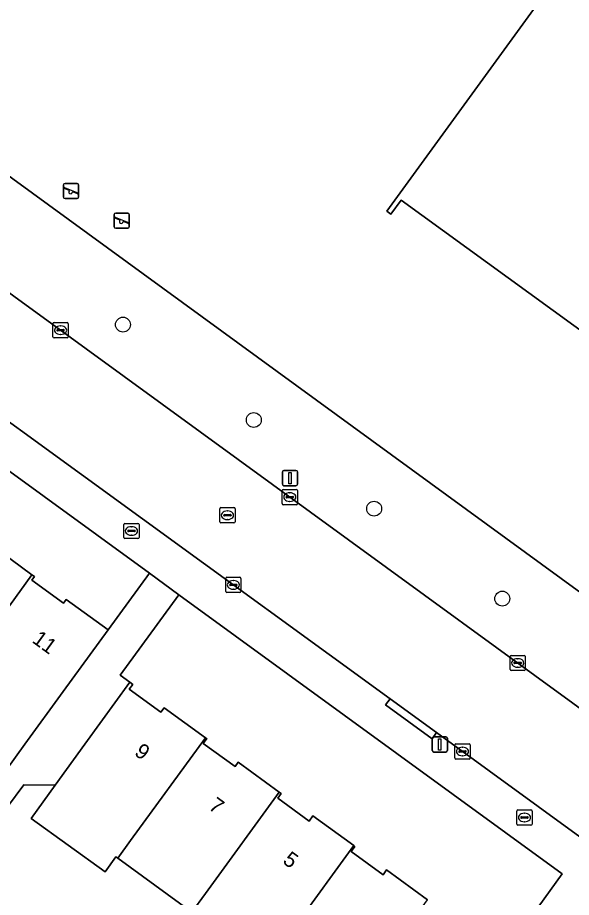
# Model space of a CAD drawing. Extents: x 159674 to 160531, y 382172 to 382904.
# Drawn here: x 160074.9 to 160111.2, y 382380.6 to 382438.2 of the extents above; entities that cross this region are included whole.
import ezdxf

# ---------------------------------------------------------------- set-up
doc = ezdxf.new("R2010")
doc.units = 0
for name, color, linetype in [('IMGEO_Boom', 7, 'Continuous'), ('IMGEO_Brandkraan', 7, 'Continuous'), ('IMGEO_Erf', 7, 'Continuous'), ('IMGEO_Kolk', 7, 'Continuous'), ('IMGEO_Lichtmast', 7, 'Continuous'), ('IMGEO_Pand', 7, 'Continuous'), ('IMGEO_Pand_nummerreeks', 7, 'Continuous'), ('IMGEO_Rijbaan_lokaal_open', 7, 'Continuous'), ('IMGEO_Rioolput', 7, 'Continuous'), ('IMGEO_Speelvoorziening', 7, 'Continuous'), ('IMGEO_Voetpad_open', 7, 'Continuous')]:
    doc.layers.add(name, color=color, linetype=linetype)

msp = doc.modelspace()

# ---------------------------------------------------------------- linework, layer by layer
at = {"layer": 'IMGEO_Boom'}
for centre in [(160081.803, 382418.095), (160090.37, 382411.849), (160098.249, 382406.043), (160106.636, 382400.152)]:
    msp.add_circle(centre, 0.489, dxfattribs=at)
at = {"layer": 'IMGEO_Brandkraan'}
for p, q in [((160081.856, 382404.156), (160081.856, 382405.008)), ((160081.931, 382405.082), (160082.783, 382405.082)), ((160082.344, 382404.862), (160082.369, 382404.862)), ((160082.857, 382405.008), (160082.857, 382404.156)), ((160082.115, 382404.576), (160082.115, 382404.588)), ((160082.553, 382404.539), (160082.155, 382404.539)), ((160082.158, 382404.625), (160082.556, 382404.625)), ((160082.367, 382404.302), (160082.342, 382404.302)), ((160082.599, 382404.588), (160082.599, 382404.576)), ((160082.783, 382404.082), (160081.931, 382404.082)), ((160107.59, 382385.393), (160107.59, 382386.245)), ((160107.665, 382386.319), (160108.517, 382386.319)), ((160107.849, 382385.813), (160107.849, 382385.825)), ((160108.287, 382385.776), (160107.889, 382385.776)), ((160107.892, 382385.862), (160108.29, 382385.862)), ((160108.078, 382386.099), (160108.103, 382386.099)), ((160108.333, 382385.825), (160108.333, 382385.813)), ((160108.591, 382386.245), (160108.591, 382385.393)), ((160108.517, 382385.319), (160107.665, 382385.319)), ((160108.101, 382385.539), (160108.076, 382385.539))]:
    msp.add_line(p, q, dxfattribs=at)
for points in [[(160081.856, 382404.156), (160081.856, 382405.008)], [(160081.931, 382405.082), (160082.783, 382405.082)], [(160082.857, 382405.008), (160082.857, 382404.156)], [(160082.783, 382404.082), (160081.931, 382404.082)], [(160107.59, 382385.393), (160107.59, 382386.245)], [(160107.665, 382386.319), (160108.517, 382386.319)], [(160108.591, 382386.245), (160108.591, 382385.393)], [(160108.517, 382385.319), (160107.665, 382385.319)]]:
    msp.add_lwpolyline(points, dxfattribs=at)
for centre, radius, start, end in [((160081.933, 382405.006), 0.0765, 91.55205, 178.44795), ((160081.933, 382405.006), 0.0765, 91.55205, 178.44795), ((160082.781, 382405.006), 0.0765, 1.55205, 88.44795), ((160082.781, 382405.006), 0.0765, 1.55205, 88.44795), ((160082.155, 382404.585), 0.0403, 85.87752, 175.75265), ((160082.152, 382404.575), 0.0366, 178.93798, 274.71019), ((160082.556, 382404.582), 0.043, 264.86636, 352.45326), ((160082.56, 382404.587), 0.0386, 1.73085, 96.63898), ((160081.933, 382404.158), 0.0765, 181.55205, 268.44795), ((160081.933, 382404.158), 0.0765, 181.55205, 268.44795), ((160082.781, 382404.158), 0.0765, 271.55205, 358.44795), ((160082.781, 382404.158), 0.0765, 271.55205, 358.44795), ((160107.667, 382386.243), 0.0765, 91.55205, 178.44795), ((160107.667, 382386.243), 0.0765, 91.55205, 178.44795), ((160107.889, 382385.822), 0.0403, 85.87752, 175.75265), ((160107.886, 382385.812), 0.0366, 178.93798, 274.71019), ((160108.29, 382385.819), 0.043, 264.86636, 352.45326), ((160108.294, 382385.824), 0.0386, 1.73085, 96.63898), ((160108.515, 382386.243), 0.0765, 1.55205, 88.44795), ((160108.515, 382386.243), 0.0765, 1.55205, 88.44795), ((160107.667, 382385.395), 0.0765, 181.55205, 268.44795), ((160107.667, 382385.395), 0.0765, 181.55205, 268.44795), ((160108.515, 382385.395), 0.0765, 271.55205, 358.44795), ((160108.515, 382385.395), 0.0765, 271.55205, 358.44795)]:
    msp.add_arc(centre, radius, start, end, dxfattribs=at)
for centre, major_axis, ratio, start_param, end_param in [((160082.343, 382404.582), (-0.387, 0.002), 0.722429, 4.712389, 7.853982), ((160082.368, 382404.582), (-0.39, 0.002), 0.717154, 1.570796, 4.712389), ((160108.077, 382385.819), (-0.387, 0.002), 0.722429, 4.712389, 7.853982), ((160108.102, 382385.819), (-0.39, 0.002), 0.717154, 1.570796, 4.712389)]:
    msp.add_ellipse(centre, major_axis=major_axis, ratio=ratio, start_param=start_param, end_param=end_param, dxfattribs=at)
at = {"layer": 'IMGEO_Erf'}
for points in [[(160095.853, 382488.776), (160093.109, 382485.042), (160086.78, 382476.254), (160084.42, 382472.917), (160083.291, 382471.347), (160082.163, 382469.777), (160081.035, 382468.207), (160079.906, 382466.638), (160078.778, 382465.068), (160077.649, 382463.498), (160076.521, 382461.928), (160075.392, 382460.359), (160074.264, 382458.789), (160073.136, 382457.219), (160072.007, 382455.649), (160068.6, 382451.01), (160062.271, 382442.237), (160059.604, 382438.555), (160125.462, 382390.566)], [(160136.317, 382443.627), (160150.083, 382433.637), (160149.925, 382433.419), (160148.987, 382434.099), (160139.829, 382421.48), (160138.814, 382422.216), (160136.697, 382419.3), (160137.776, 382418.517), (160127.72, 382404.66), (160127.519, 382404.805), (160128.233, 382405.79), (160115.542, 382415), (160116.31, 382416.057), (160113.45, 382418.133), (160112.674, 382417.064), (160100.019, 382426.248), (160099.35, 382425.327), (160099.082, 382425.521), (160110.426, 382441.152)], [(160073.194, 382403.648), (160075.846, 382401.717), (160076.013, 382401.596), (160075.84, 382401.359), (160077.906, 382399.854), (160078.087, 382400.103), (160080.833, 382398.104), (160083.531, 382401.81), (160034.768, 382437.312)], [(160106.732, 382376.818), (160110.564, 382382.129), (160085.455, 382400.41), (160081.616, 382395.136), (160082.253, 382394.673), (160082.447, 382394.532), (160082.215, 382394.214), (160084.281, 382392.709), (160084.5, 382393.009), (160087.212, 382391.035), (160087.285, 382390.982), (160087.061, 382390.674), (160089.139, 382389.161), (160089.342, 382389.44), (160092.04, 382387.476), (160092.166, 382387.384), (160091.947, 382387.082), (160093.997, 382385.589), (160094.239, 382385.922), (160096.913, 382383.975), (160096.985, 382383.923), (160096.743, 382383.591), (160098.831, 382382.071), (160099.057, 382382.382), (160101.747, 382380.423)], [(160086.306, 382379.615), (160081.456, 382383.146), (160081.336, 382383.233), (160080.633, 382382.26), (160075.791, 382385.756), (160077.362, 382387.932), (160075.306, 382387.949), (160069.951, 382380.751)]]:
    msp.add_lwpolyline(points, dxfattribs=at)
at = {"layer": 'IMGEO_Kolk'}
for p, q in [((160077.218, 382417.304), (160077.218, 382418.156)), ((160077.293, 382418.23), (160078.145, 382418.23)), ((160078.219, 382418.156), (160078.219, 382417.304)), ((160077.477, 382417.724), (160077.477, 382417.736)), ((160077.915, 382417.687), (160077.517, 382417.687)), ((160077.52, 382417.773), (160077.918, 382417.773)), ((160077.706, 382418.01), (160077.731, 382418.01)), ((160077.961, 382417.736), (160077.961, 382417.724)), ((160078.145, 382417.23), (160077.293, 382417.23)), ((160077.729, 382417.45), (160077.704, 382417.45)), ((160092.225, 382406.377), (160092.225, 382407.229)), ((160092.3, 382407.303), (160093.152, 382407.303)), ((160093.226, 382407.229), (160093.226, 382406.377)), ((160092.484, 382406.797), (160092.484, 382406.809)), ((160092.922, 382406.76), (160092.524, 382406.76)), ((160092.527, 382406.846), (160092.925, 382406.846)), ((160092.736, 382406.523), (160092.711, 382406.523)), ((160092.713, 382407.083), (160092.738, 382407.083)), ((160092.968, 382406.809), (160092.968, 382406.797)), ((160093.152, 382406.303), (160092.3, 382406.303)), ((160088.528, 382400.626), (160088.528, 382401.478)), ((160088.603, 382401.552), (160089.455, 382401.552)), ((160089.016, 382401.332), (160089.041, 382401.332)), ((160089.529, 382401.478), (160089.529, 382400.626)), ((160088.787, 382401.046), (160088.787, 382401.058)), ((160089.225, 382401.009), (160088.827, 382401.009)), ((160088.83, 382401.095), (160089.228, 382401.095)), ((160089.039, 382400.772), (160089.014, 382400.772)), ((160089.271, 382401.058), (160089.271, 382401.046)), ((160089.455, 382400.552), (160088.603, 382400.552)), ((160107.146, 382395.512), (160107.146, 382396.364)), ((160107.221, 382396.438), (160108.073, 382396.438)), ((160107.634, 382396.218), (160107.659, 382396.218)), ((160108.147, 382396.364), (160108.147, 382395.512)), ((160107.405, 382395.932), (160107.405, 382395.944)), ((160107.843, 382395.895), (160107.445, 382395.895)), ((160107.448, 382395.981), (160107.846, 382395.981)), ((160107.657, 382395.658), (160107.632, 382395.658)), ((160107.889, 382395.944), (160107.889, 382395.932)), ((160108.073, 382395.438), (160107.221, 382395.438)), ((160103.532, 382389.716), (160103.532, 382390.568)), ((160103.607, 382390.642), (160104.459, 382390.642)), ((160104.02, 382390.422), (160104.045, 382390.422)), ((160104.533, 382390.568), (160104.533, 382389.716)), ((160103.791, 382390.136), (160103.791, 382390.148)), ((160104.229, 382390.099), (160103.831, 382390.099)), ((160103.834, 382390.185), (160104.232, 382390.185)), ((160104.043, 382389.862), (160104.018, 382389.862)), ((160104.275, 382390.148), (160104.275, 382390.136)), ((160104.459, 382389.642), (160103.607, 382389.642))]:
    msp.add_line(p, q, dxfattribs=at)
for points in [[(160077.218, 382417.304), (160077.218, 382418.156)], [(160077.293, 382418.23), (160078.145, 382418.23)], [(160078.219, 382418.156), (160078.219, 382417.304)], [(160078.145, 382417.23), (160077.293, 382417.23)], [(160092.225, 382406.377), (160092.225, 382407.229)], [(160092.3, 382407.303), (160093.152, 382407.303)], [(160093.226, 382407.229), (160093.226, 382406.377)], [(160093.152, 382406.303), (160092.3, 382406.303)], [(160088.528, 382400.626), (160088.528, 382401.478)], [(160088.603, 382401.552), (160089.455, 382401.552)], [(160089.529, 382401.478), (160089.529, 382400.626)], [(160089.455, 382400.552), (160088.603, 382400.552)], [(160107.146, 382395.512), (160107.146, 382396.364)], [(160107.221, 382396.438), (160108.073, 382396.438)], [(160108.147, 382396.364), (160108.147, 382395.512)], [(160108.073, 382395.438), (160107.221, 382395.438)], [(160103.532, 382389.716), (160103.532, 382390.568)], [(160103.607, 382390.642), (160104.459, 382390.642)], [(160104.533, 382390.568), (160104.533, 382389.716)], [(160104.459, 382389.642), (160103.607, 382389.642)]]:
    msp.add_lwpolyline(points, dxfattribs=at)
for centre, radius, start, end in [((160077.295, 382418.154), 0.0765, 91.55205, 178.44795), ((160077.295, 382418.154), 0.0765, 91.55205, 178.44795), ((160078.143, 382418.154), 0.0765, 1.55205, 88.44795), ((160078.143, 382418.154), 0.0765, 1.55205, 88.44795), ((160077.517, 382417.733), 0.0403, 85.87752, 175.75265), ((160077.514, 382417.723), 0.0366, 178.93798, 274.71019), ((160077.918, 382417.73), 0.043, 264.86636, 352.45326), ((160077.922, 382417.735), 0.0386, 1.73085, 96.63898), ((160077.295, 382417.306), 0.0765, 181.55205, 268.44795), ((160077.295, 382417.306), 0.0765, 181.55205, 268.44795), ((160078.143, 382417.306), 0.0765, 271.55205, 358.44795), ((160078.143, 382417.306), 0.0765, 271.55205, 358.44795), ((160092.302, 382407.227), 0.0765, 91.55205, 178.44795), ((160092.302, 382407.227), 0.0765, 91.55205, 178.44795), ((160093.15, 382407.227), 0.0765, 1.55205, 88.44795), ((160093.15, 382407.227), 0.0765, 1.55205, 88.44795), ((160092.524, 382406.806), 0.0403, 85.87752, 175.75265), ((160092.521, 382406.796), 0.0366, 178.93798, 274.71019), ((160092.925, 382406.803), 0.043, 264.86636, 352.45326), ((160092.929, 382406.808), 0.0386, 1.73085, 96.63898), ((160092.302, 382406.379), 0.0765, 181.55205, 268.44795), ((160092.302, 382406.379), 0.0765, 181.55205, 268.44795), ((160093.15, 382406.379), 0.0765, 271.55205, 358.44795), ((160093.15, 382406.379), 0.0765, 271.55205, 358.44795), ((160088.605, 382401.476), 0.0765, 91.55205, 178.44795), ((160088.605, 382401.476), 0.0765, 91.55205, 178.44795), ((160089.453, 382401.476), 0.0765, 1.55205, 88.44795), ((160089.453, 382401.476), 0.0765, 1.55205, 88.44795), ((160088.827, 382401.055), 0.0403, 85.87752, 175.75265), ((160088.824, 382401.045), 0.0366, 178.93798, 274.71019), ((160089.228, 382401.052), 0.043, 264.86636, 352.45326), ((160089.232, 382401.057), 0.0386, 1.73085, 96.63898), ((160088.605, 382400.628), 0.0765, 181.55205, 268.44795), ((160088.605, 382400.628), 0.0765, 181.55205, 268.44795), ((160089.453, 382400.628), 0.0765, 271.55205, 358.44795), ((160089.453, 382400.628), 0.0765, 271.55205, 358.44795), ((160107.223, 382396.362), 0.0765, 91.55205, 178.44795), ((160107.223, 382396.362), 0.0765, 91.55205, 178.44795), ((160108.071, 382396.362), 0.0765, 1.55205, 88.44795), ((160108.071, 382396.362), 0.0765, 1.55205, 88.44795), ((160107.445, 382395.941), 0.0403, 85.87752, 175.75265), ((160107.442, 382395.931), 0.0366, 178.93798, 274.71019), ((160107.846, 382395.938), 0.043, 264.86636, 352.45326), ((160107.85, 382395.943), 0.0386, 1.73085, 96.63898), ((160107.223, 382395.514), 0.0765, 181.55205, 268.44795), ((160107.223, 382395.514), 0.0765, 181.55205, 268.44795), ((160108.071, 382395.514), 0.0765, 271.55205, 358.44795), ((160108.071, 382395.514), 0.0765, 271.55205, 358.44795), ((160103.609, 382390.566), 0.0765, 91.55205, 178.44795), ((160103.609, 382390.566), 0.0765, 91.55205, 178.44795), ((160104.457, 382390.566), 0.0765, 1.55205, 88.44795), ((160104.457, 382390.566), 0.0765, 1.55205, 88.44795), ((160103.831, 382390.145), 0.0403, 85.87752, 175.75265), ((160103.828, 382390.135), 0.0366, 178.93798, 274.71019), ((160104.232, 382390.142), 0.043, 264.86636, 352.45326), ((160104.236, 382390.147), 0.0386, 1.73085, 96.63898), ((160103.609, 382389.718), 0.0765, 181.55205, 268.44795), ((160103.609, 382389.718), 0.0765, 181.55205, 268.44795), ((160104.457, 382389.718), 0.0765, 271.55205, 358.44795), ((160104.457, 382389.718), 0.0765, 271.55205, 358.44795)]:
    msp.add_arc(centre, radius, start, end, dxfattribs=at)
for centre, major_axis, ratio, start_param, end_param in [((160077.705, 382417.73), (-0.387, 0.002), 0.722429, 4.712389, 7.853982), ((160077.73, 382417.73), (-0.39, 0.002), 0.717154, 1.570796, 4.712389), ((160092.712, 382406.803), (-0.387, 0.002), 0.722429, 4.712389, 7.853982), ((160092.737, 382406.803), (-0.39, 0.002), 0.717154, 1.570796, 4.712389), ((160089.015, 382401.052), (-0.387, 0.002), 0.722429, 4.712389, 7.853982), ((160089.04, 382401.052), (-0.39, 0.002), 0.717154, 1.570796, 4.712389), ((160107.633, 382395.938), (-0.387, 0.002), 0.722429, 4.712389, 7.853982), ((160107.658, 382395.938), (-0.39, 0.002), 0.717154, 1.570796, 4.712389), ((160104.019, 382390.142), (-0.387, 0.002), 0.722429, 4.712389, 7.853982), ((160104.044, 382390.142), (-0.39, 0.002), 0.717154, 1.570796, 4.712389)]:
    msp.add_ellipse(centre, major_axis=major_axis, ratio=ratio, start_param=start_param, end_param=end_param, dxfattribs=at)
at = {"layer": 'IMGEO_Lichtmast'}
for p, q in [((160092.238, 382407.647), (160092.238, 382408.447)), ((160092.238, 382408.447), (160092.238, 382407.647)), ((160092.338, 382408.547), (160093.128, 382408.547)), ((160093.128, 382408.547), (160092.338, 382408.547)), ((160093.228, 382408.447), (160093.228, 382407.647)), ((160093.228, 382407.647), (160093.228, 382408.447)), ((160093.128, 382407.547), (160092.338, 382407.547)), ((160092.338, 382407.547), (160093.128, 382407.547)), ((160102.051, 382390.206), (160102.051, 382391.006)), ((160102.051, 382391.006), (160102.051, 382390.206)), ((160102.151, 382391.106), (160102.941, 382391.106)), ((160102.941, 382391.106), (160102.151, 382391.106)), ((160103.041, 382391.006), (160103.041, 382390.206)), ((160103.041, 382390.206), (160103.041, 382391.006)), ((160102.941, 382390.106), (160102.151, 382390.106)), ((160102.151, 382390.106), (160102.941, 382390.106))]:
    msp.add_line(p, q, dxfattribs=at)
for points in [[(160092.658, 382408.422), (160092.808, 382408.422), (160092.808, 382407.672), (160092.658, 382407.672), (160092.658, 382408.422)], [(160102.471, 382390.981), (160102.621, 382390.981), (160102.621, 382390.231), (160102.471, 382390.231), (160102.471, 382390.981)]]:
    msp.add_lwpolyline(points, dxfattribs=at)
for centre, start, end in [((160092.338, 382408.447), 90, 180), ((160092.338, 382408.447), 90, 180), ((160093.128, 382408.447), 0, 90), ((160093.128, 382408.447), 360, 90), ((160092.338, 382407.647), 180, 270), ((160092.338, 382407.647), 180, 270), ((160093.128, 382407.647), 270, 0), ((160093.128, 382407.647), 270, 0), ((160102.151, 382391.006), 90, 180), ((160102.151, 382391.006), 90, 180), ((160102.941, 382391.006), 0, 90), ((160102.941, 382391.006), 360, 90), ((160102.151, 382390.206), 180, 270), ((160102.151, 382390.206), 180, 270), ((160102.941, 382390.206), 270, 0), ((160102.941, 382390.206), 270, 0)]:
    msp.add_arc(centre, 0.1, start, end, dxfattribs=at)
at = {"layer": 'IMGEO_Pand'}
msp.add_lwpolyline([(160110.426, 382441.152), (160099.082, 382425.521), (160099.35, 382425.327), (160100.019, 382426.248), (160112.674, 382417.064), (160113.45, 382418.133), (160116.31, 382416.057), (160115.542, 382415), (160128.233, 382405.79), (160127.519, 382404.805), (160127.72, 382404.66), (160137.776, 382418.517), (160136.697, 382419.3), (160138.814, 382422.216), (160139.829, 382421.48), (160148.987, 382434.099), (160149.925, 382433.419), (160150.083, 382433.637), (160136.317, 382443.627)], dxfattribs=at)
for points in [[(160075.846, 382401.717), (160073.194, 382403.648), (160072.976, 382403.347), (160070.91, 382404.851), (160071.118, 382405.136), (160070.984, 382405.234), (160065.185, 382397.247), (160070.065, 382393.754)], [(160080.833, 382398.104), (160078.087, 382400.103), (160077.906, 382399.854), (160075.84, 382401.359), (160076.013, 382401.596), (160075.846, 382401.717), (160070.065, 382393.754), (160069.187, 382392.545), (160074.153, 382388.929), (160075.387, 382390.624), (160077.89, 382394.062)], [(160087.212, 382391.035), (160084.5, 382393.009), (160084.281, 382392.709), (160082.215, 382394.214), (160082.447, 382394.532), (160082.253, 382394.673), (160079.311, 382390.631), (160077.362, 382387.932), (160075.791, 382385.756), (160080.633, 382382.26), (160081.336, 382383.233), (160081.456, 382383.146), (160082.301, 382384.304)], [(160092.04, 382387.476), (160089.342, 382389.44), (160089.139, 382389.161), (160087.061, 382390.674), (160087.285, 382390.982), (160087.212, 382391.035), (160082.301, 382384.304), (160081.456, 382383.146), (160086.306, 382379.615), (160087.199, 382380.839)], [(160096.913, 382383.975), (160094.239, 382385.922), (160093.997, 382385.589), (160091.947, 382387.082), (160092.166, 382387.384), (160092.04, 382387.476), (160087.199, 382380.839), (160086.306, 382379.615), (160091.156, 382376.084), (160091.157, 382376.086), (160091.174, 382376.109), (160092.042, 382377.299), (160092.536, 382377.976), (160093.135, 382378.796)], [(160101.747, 382380.423), (160099.057, 382382.382), (160098.831, 382382.071), (160096.743, 382383.591), (160096.985, 382383.923), (160096.913, 382383.975), (160093.135, 382378.796), (160092.536, 382377.976), (160092.042, 382377.299), (160091.174, 382376.109), (160091.157, 382376.086), (160091.156, 382376.084), (160095.794, 382372.746), (160096.024, 382372.579)]]:
    msp.add_lwpolyline(points, close=True, dxfattribs=at)
at = {"layer": 'IMGEO_Rijbaan_lokaal_open'}
for points in [[(160123.455, 382384.426), (160018.366, 382460.946)], [(160014.616, 382455.167), (160030.935, 382443.3), (160034.415, 382440.769), (160099.29, 382393.592), (160102.339, 382391.375), (160119.102, 382379.184)]]:
    msp.add_lwpolyline(points, dxfattribs=at)
at = {"layer": 'IMGEO_Rioolput'}
for p, q in [((160088.141, 382405.185), (160088.141, 382406.037)), ((160088.216, 382406.111), (160089.068, 382406.111)), ((160089.142, 382406.037), (160089.142, 382405.185)), ((160088.4, 382405.605), (160088.4, 382405.617)), ((160088.838, 382405.568), (160088.44, 382405.568)), ((160088.443, 382405.654), (160088.841, 382405.654)), ((160088.629, 382405.891), (160088.654, 382405.891)), ((160088.884, 382405.617), (160088.884, 382405.605)), ((160089.068, 382405.111), (160088.216, 382405.111)), ((160088.652, 382405.331), (160088.627, 382405.331))]:
    msp.add_line(p, q, dxfattribs=at)
for points in [[(160088.141, 382405.185), (160088.141, 382406.037)], [(160088.216, 382406.111), (160089.068, 382406.111)], [(160089.142, 382406.037), (160089.142, 382405.185)], [(160089.068, 382405.111), (160088.216, 382405.111)]]:
    msp.add_lwpolyline(points, dxfattribs=at)
for centre, radius, start, end in [((160088.218, 382406.035), 0.0765, 91.55205, 178.44795), ((160088.218, 382406.035), 0.0765, 91.55205, 178.44795), ((160089.066, 382406.035), 0.0765, 1.55205, 88.44795), ((160089.066, 382406.035), 0.0765, 1.55205, 88.44795), ((160088.44, 382405.614), 0.0403, 85.87752, 175.75265), ((160088.437, 382405.604), 0.0366, 178.93798, 274.71019), ((160088.841, 382405.611), 0.043, 264.86636, 352.45326), ((160088.845, 382405.616), 0.0386, 1.73085, 96.63898), ((160088.218, 382405.187), 0.0765, 181.55205, 268.44795), ((160088.218, 382405.187), 0.0765, 181.55205, 268.44795), ((160089.066, 382405.187), 0.0765, 271.55205, 358.44795), ((160089.066, 382405.187), 0.0765, 271.55205, 358.44795)]:
    msp.add_arc(centre, radius, start, end, dxfattribs=at)
for centre, major_axis, ratio, start_param, end_param in [((160088.628, 382405.611), (-0.387, 0.002), 0.722429, 4.712389, 7.853982), ((160088.653, 382405.611), (-0.39, 0.002), 0.717154, 1.570796, 4.712389)]:
    msp.add_ellipse(centre, major_axis=major_axis, ratio=ratio, start_param=start_param, end_param=end_param, dxfattribs=at)
at = {"layer": 'IMGEO_Speelvoorziening'}
for p, q in [((160078.008, 382427.347), (160078.798, 382427.347)), ((160078.798, 382427.347), (160078.008, 382427.347)), ((160077.908, 382426.447), (160077.908, 382427.247)), ((160077.908, 382427.247), (160077.908, 382426.447)), ((160078.291, 382426.875), (160077.952, 382427.012)), ((160077.977, 382427.072), (160078.853, 382426.719)), ((160078.829, 382426.659), (160078.489, 382426.796)), ((160078.898, 382427.247), (160078.898, 382426.447)), ((160078.898, 382426.447), (160078.898, 382427.247)), ((160078.798, 382426.347), (160078.008, 382426.347)), ((160078.008, 382426.347), (160078.798, 382426.347)), ((160081.225, 382424.503), (160081.225, 382425.303)), ((160081.225, 382425.303), (160081.225, 382424.503)), ((160081.608, 382424.931), (160081.269, 382425.068)), ((160081.294, 382425.128), (160082.17, 382424.775)), ((160081.325, 382425.403), (160082.115, 382425.403)), ((160082.115, 382425.403), (160081.325, 382425.403)), ((160082.215, 382425.303), (160082.215, 382424.503)), ((160082.215, 382424.503), (160082.215, 382425.303)), ((160082.115, 382424.403), (160081.325, 382424.403)), ((160081.325, 382424.403), (160082.115, 382424.403)), ((160082.146, 382424.715), (160081.806, 382424.852))]:
    msp.add_line(p, q, dxfattribs=at)
for centre, radius, start, end in [((160078.008, 382427.247), 0.1, 90, 180), ((160078.008, 382427.247), 0.1, 90, 180), ((160078.798, 382427.247), 0.1, 0, 90), ((160078.798, 382427.247), 0.1, 360, 90), ((160077.965, 382427.042), 0.0327, 68.07798, 248.07798), ((160078.37, 382426.785), 0.12, 130.99278, 5.16318), ((160078.841, 382426.689), 0.0327, 248.07798, 68.07798), ((160078.008, 382426.447), 0.1, 180, 270), ((160078.008, 382426.447), 0.1, 180, 270), ((160078.798, 382426.447), 0.1, 270, 0), ((160078.798, 382426.447), 0.1, 270, 0), ((160081.325, 382425.303), 0.1, 90, 180), ((160081.325, 382425.303), 0.1, 90, 180), ((160081.282, 382425.098), 0.0327, 68.07798, 248.07798), ((160082.115, 382425.303), 0.1, 0, 90), ((160082.115, 382425.303), 0.1, 360, 90), ((160081.325, 382424.503), 0.1, 180, 270), ((160081.325, 382424.503), 0.1, 180, 270), ((160081.687, 382424.841), 0.12, 130.99278, 5.16318), ((160082.115, 382424.503), 0.1, 270, 0), ((160082.115, 382424.503), 0.1, 270, 0), ((160082.158, 382424.745), 0.0327, 248.07798, 68.07798)]:
    msp.add_arc(centre, radius, start, end, dxfattribs=at)
at = {"layer": 'IMGEO_Voetpad_open'}
for points in [[(160018.366, 382460.946), (160123.455, 382384.426), (160127.601, 382390.967)], [(160011.345, 382453.23), (160033.01, 382437.511), (160034.251, 382436.61), (160034.768, 382437.312), (160083.531, 382401.81), (160085.455, 382400.41), (160110.564, 382382.129), (160106.732, 382376.818), (160104.611, 382373.905), (160105.953, 382372.892), (160111.288, 382369.019), (160119.102, 382379.184), (160102.339, 382391.375), (160102.045, 382390.971), (160098.996, 382393.188), (160099.29, 382393.592), (160034.415, 382440.769)], [(160125.462, 382390.566), (160059.604, 382438.555), (160062.271, 382442.237)], [(160069.951, 382380.751), (160075.306, 382387.949), (160077.362, 382387.932), (160079.311, 382390.631), (160082.253, 382394.673), (160081.616, 382395.136), (160085.455, 382400.41), (160083.531, 382401.81), (160080.833, 382398.104), (160077.89, 382394.062), (160075.387, 382390.624), (160074.153, 382388.929)]]:
    msp.add_lwpolyline(points, dxfattribs=at)
msp.add_lwpolyline([(160102.339, 382391.375), (160099.29, 382393.592), (160098.996, 382393.188), (160102.045, 382390.971)], close=True, dxfattribs=at)

# ---------------------------------------------------------------- texts
at = {"layer": 'IMGEO_Pand_nummerreeks'}
for s, rotation, p in [('11', 323.9896, (160075.792, 382397.331)), ('9', 323.8922, (160082.488, 382389.955)), ('7', 323.8922, (160087.345, 382386.412)), ('5', 323.8922, (160092.202, 382382.869))]:
    msp.add_text(s, height=1, rotation=rotation, dxfattribs=at).set_placement(p)

doc.saveas('drawing.dxf')
